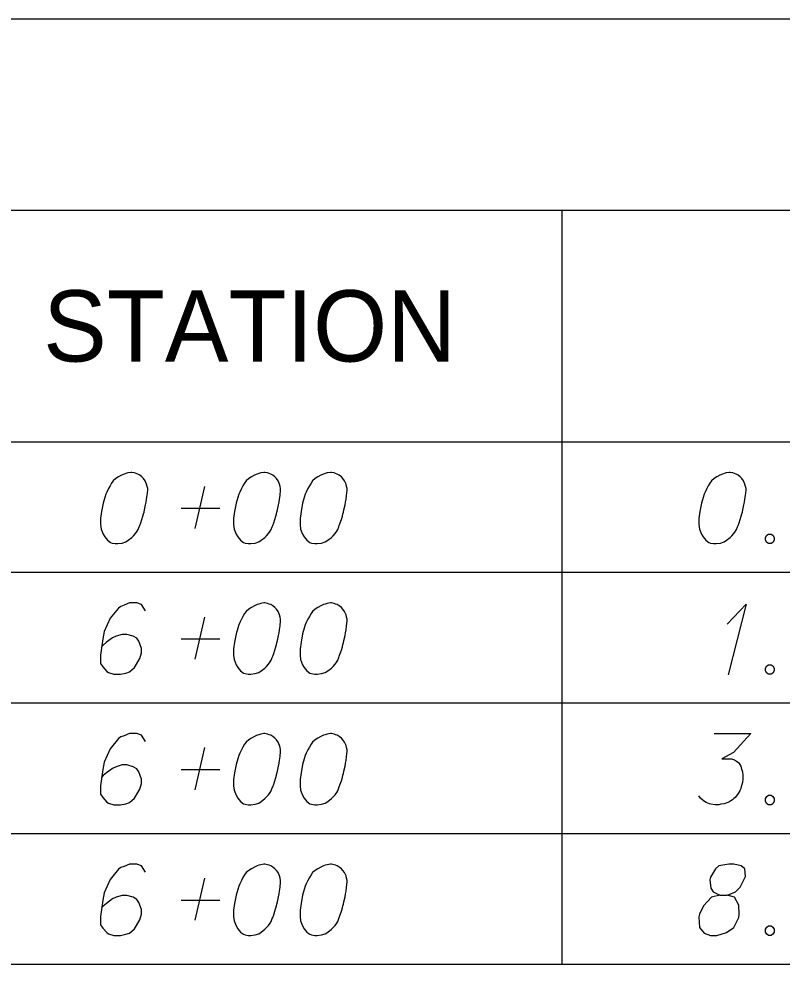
# Model space of a CAD drawing. Extents: x 2074207 to 2076812, y 516372 to 523312.
# Drawn here: x 2076345.6 to 2076397, y 516865.7 to 516929.4 of the extents above; entities that cross this region are included whole.
import ezdxf

# ---------------------------------------------------------------- set-up
doc = ezdxf.new("R2010")
doc.units = 0
for name, color, linetype in [('Prop DirtTable_ Soil Test Results - Outline (Major)', 7, 'Continuous'), ('Prop DirtTable_ Soil Test Results - Outline (Minor)', 7, 'Continuous'), ('Prop DirtTable_ Soil Test Results - Tx (Header - Small)', 7, 'Continuous'), ('Prop DirtTable_ Soil Test Results - Tx (Sample Data)', 7, 'Continuous')]:
    doc.layers.add(name, color=color, linetype=linetype)

msp = doc.modelspace()

# ---------------------------------------------------------------- linework, layer by layer
at = {"layer": 'Prop DirtTable_ Soil Test Results - Outline (Major)'}
for p, q in [((2076260.609, 516929.359), (2076811.903, 516929.359)), ((2076260.609, 516900.874), (2076811.903, 516900.874)), ((2076260.609, 516900.874), (2076811.903, 516900.874)), ((2076260.609, 516865.674), (2076811.903, 516865.674))]:
    msp.add_line(p, q, dxfattribs=at)
at = {"layer": 'Prop DirtTable_ Soil Test Results - Outline (Minor)'}
for p, q in [((2076260.609, 516916.474), (2076811.903, 516916.474)), ((2076382.2, 516916.474), (2076382.2, 516892.074)), ((2076260.609, 516892.074), (2076811.903, 516892.074)), ((2076260.609, 516892.074), (2076811.903, 516892.074)), ((2076382.2, 516892.074), (2076382.2, 516883.274)), ((2076260.609, 516883.274), (2076811.903, 516883.274)), ((2076260.609, 516883.274), (2076811.903, 516883.274)), ((2076382.2, 516883.274), (2076382.2, 516874.474)), ((2076260.609, 516874.474), (2076811.903, 516874.474)), ((2076260.609, 516874.474), (2076811.903, 516874.474)), ((2076382.2, 516874.474), (2076382.2, 516865.674)), ((2076260.609, 516865.674), (2076811.903, 516865.674))]:
    msp.add_line(p, q, dxfattribs=at)
at = {"layer": 'Prop DirtTable_ Soil Test Results - Tx (Sample Data)'}
for points in [[(2076353.232, 516898.805), (2076353.162, 516898.805), (2076352.95, 516898.767), (2076352.809, 516898.73), (2076352.703, 516898.692), (2076352.527, 516898.616), (2076352.315, 516898.503), (2076352.139, 516898.389), (2076351.962, 516898.238), (2076351.856, 516898.087), (2076351.751, 516897.898), (2076351.645, 516897.709), (2076351.539, 516897.482), (2076351.468, 516897.331), (2076351.398, 516897.104), (2076351.292, 516896.726), (2076351.186, 516896.159), (2076351.116, 516895.706), (2076351.116, 516895.29), (2076351.151, 516894.988), (2076351.292, 516894.648), (2076351.398, 516894.459), (2076351.574, 516894.232), (2076351.786, 516894.081), (2076351.892, 516894.043), (2076352.103, 516894.005), (2076352.28, 516894.005), (2076352.562, 516894.043), (2076352.809, 516894.119), (2076352.985, 516894.232), (2076353.232, 516894.421), (2076353.338, 516894.534), (2076353.479, 516894.685), (2076353.585, 516894.837), (2076353.655, 516894.95), (2076353.726, 516895.139), (2076353.761, 516895.215), (2076353.832, 516895.404), (2076353.902, 516895.63), (2076353.973, 516895.857), (2076354.008, 516896.008), (2076354.043, 516896.122), (2076354.079, 516896.273), (2076354.149, 516896.613), (2076354.185, 516896.802), (2076354.22, 516896.991), (2076354.255, 516897.256), (2076354.29, 516897.596), (2076354.29, 516897.709), (2076354.255, 516897.86), (2076354.22, 516898.011), (2076354.114, 516898.238), (2076354.008, 516898.389), (2076353.902, 516898.503), (2076353.761, 516898.616), (2076353.62, 516898.692), (2076353.514, 516898.73), (2076353.409, 516898.767), (2076353.232, 516898.805)], [(2076362.192, 516898.805), (2076362.122, 516898.805), (2076361.91, 516898.767), (2076361.769, 516898.73), (2076361.663, 516898.692), (2076361.487, 516898.616), (2076361.275, 516898.503), (2076361.099, 516898.389), (2076360.922, 516898.238), (2076360.816, 516898.087), (2076360.711, 516897.898), (2076360.605, 516897.709), (2076360.499, 516897.482), (2076360.428, 516897.331), (2076360.358, 516897.104), (2076360.252, 516896.726), (2076360.146, 516896.159), (2076360.076, 516895.706), (2076360.076, 516895.29), (2076360.111, 516894.988), (2076360.252, 516894.648), (2076360.358, 516894.459), (2076360.534, 516894.232), (2076360.746, 516894.081), (2076360.852, 516894.043), (2076361.063, 516894.005), (2076361.24, 516894.005), (2076361.522, 516894.043), (2076361.769, 516894.119), (2076361.945, 516894.232), (2076362.192, 516894.421), (2076362.298, 516894.534), (2076362.439, 516894.685), (2076362.545, 516894.837), (2076362.615, 516894.95), (2076362.686, 516895.139), (2076362.721, 516895.215), (2076362.792, 516895.404), (2076362.862, 516895.63), (2076362.933, 516895.857), (2076362.968, 516896.008), (2076363.003, 516896.122), (2076363.039, 516896.273), (2076363.109, 516896.613), (2076363.145, 516896.802), (2076363.18, 516896.991), (2076363.215, 516897.256), (2076363.25, 516897.596), (2076363.25, 516897.709), (2076363.215, 516897.86), (2076363.18, 516898.011), (2076363.074, 516898.238), (2076362.968, 516898.389), (2076362.862, 516898.503), (2076362.721, 516898.616), (2076362.58, 516898.692), (2076362.474, 516898.73), (2076362.369, 516898.767), (2076362.192, 516898.805)], [(2076366.672, 516898.805), (2076366.602, 516898.805), (2076366.39, 516898.767), (2076366.249, 516898.73), (2076366.143, 516898.692), (2076365.967, 516898.616), (2076365.755, 516898.503), (2076365.579, 516898.389), (2076365.402, 516898.238), (2076365.296, 516898.087), (2076365.191, 516897.898), (2076365.085, 516897.709), (2076364.979, 516897.482), (2076364.908, 516897.331), (2076364.838, 516897.104), (2076364.732, 516896.726), (2076364.626, 516896.159), (2076364.556, 516895.706), (2076364.556, 516895.29), (2076364.591, 516894.988), (2076364.732, 516894.648), (2076364.838, 516894.459), (2076365.014, 516894.232), (2076365.226, 516894.081), (2076365.332, 516894.043), (2076365.543, 516894.005), (2076365.72, 516894.005), (2076366.002, 516894.043), (2076366.249, 516894.119), (2076366.425, 516894.232), (2076366.672, 516894.421), (2076366.778, 516894.534), (2076366.919, 516894.685), (2076367.025, 516894.837), (2076367.095, 516894.95), (2076367.166, 516895.139), (2076367.201, 516895.215), (2076367.272, 516895.404), (2076367.342, 516895.63), (2076367.413, 516895.857), (2076367.448, 516896.008), (2076367.483, 516896.122), (2076367.519, 516896.273), (2076367.589, 516896.613), (2076367.625, 516896.802), (2076367.66, 516896.991), (2076367.695, 516897.256), (2076367.73, 516897.596), (2076367.73, 516897.709), (2076367.695, 516897.86), (2076367.66, 516898.011), (2076367.554, 516898.238), (2076367.448, 516898.389), (2076367.342, 516898.503), (2076367.201, 516898.616), (2076367.06, 516898.692), (2076366.954, 516898.73), (2076366.849, 516898.767), (2076366.672, 516898.805)], [(2076393.552, 516898.805), (2076393.482, 516898.805), (2076393.27, 516898.767), (2076393.129, 516898.73), (2076393.023, 516898.692), (2076392.847, 516898.616), (2076392.635, 516898.503), (2076392.459, 516898.389), (2076392.282, 516898.238), (2076392.176, 516898.087), (2076392.071, 516897.898), (2076391.965, 516897.709), (2076391.859, 516897.482), (2076391.788, 516897.331), (2076391.718, 516897.104), (2076391.612, 516896.726), (2076391.506, 516896.159), (2076391.436, 516895.706), (2076391.436, 516895.29), (2076391.471, 516894.988), (2076391.612, 516894.648), (2076391.718, 516894.459), (2076391.894, 516894.232), (2076392.106, 516894.081), (2076392.212, 516894.043), (2076392.423, 516894.005), (2076392.6, 516894.005), (2076392.882, 516894.043), (2076393.129, 516894.119), (2076393.305, 516894.232), (2076393.552, 516894.421), (2076393.658, 516894.534), (2076393.799, 516894.685), (2076393.905, 516894.837), (2076393.975, 516894.95), (2076394.046, 516895.139), (2076394.081, 516895.215), (2076394.152, 516895.404), (2076394.222, 516895.63), (2076394.293, 516895.857), (2076394.328, 516896.008), (2076394.363, 516896.122), (2076394.399, 516896.273), (2076394.469, 516896.613), (2076394.505, 516896.802), (2076394.54, 516896.991), (2076394.575, 516897.256), (2076394.61, 516897.596), (2076394.61, 516897.709), (2076394.575, 516897.86), (2076394.54, 516898.011), (2076394.434, 516898.238), (2076394.328, 516898.389), (2076394.222, 516898.503), (2076394.081, 516898.616), (2076393.94, 516898.692), (2076393.834, 516898.73), (2076393.729, 516898.767), (2076393.552, 516898.805)], [(2076357.5, 516895.026), (2076358.135, 516897.86)], [(2076356.548, 516896.386), (2076359.158, 516896.386)], [(2076396.127, 516894.648), (2076396.304, 516894.648), (2076396.409, 516894.572), (2076396.515, 516894.421), (2076396.515, 516894.232), (2076396.409, 516894.081), (2076396.304, 516894.005), (2076396.127, 516894.005), (2076396.021, 516894.081), (2076395.916, 516894.232), (2076395.916, 516894.421), (2076396.021, 516894.572), (2076396.127, 516894.648)], [(2076354.149, 516889.476), (2076353.867, 516889.892), (2076353.55, 516890.005), (2076353.056, 516890.005), (2076352.703, 516889.854), (2076352.491, 516889.778), (2076352.315, 516889.665), (2076351.751, 516888.985), (2076351.363, 516888.078), (2076351.257, 516887.586), (2076351.116, 516886.49), (2076351.116, 516885.923), (2076351.257, 516885.696), (2076351.539, 516885.394), (2076351.645, 516885.319), (2076351.998, 516885.205), (2076352.456, 516885.205), (2076352.809, 516885.281), (2076353.056, 516885.356), (2076353.409, 516885.659), (2076353.761, 516886.263), (2076353.867, 516886.641), (2076353.867, 516886.944), (2076353.691, 516887.435), (2076353.55, 516887.624), (2076353.303, 516887.775), (2076352.879, 516887.889), (2076352.562, 516887.889), (2076352.174, 516887.775), (2076351.927, 516887.662), (2076351.504, 516887.359), (2076351.292, 516887.17), (2076351.186, 516887.057)], [(2076362.192, 516890.005), (2076362.122, 516890.005), (2076361.91, 516889.967), (2076361.769, 516889.93), (2076361.663, 516889.892), (2076361.487, 516889.816), (2076361.275, 516889.703), (2076361.099, 516889.589), (2076360.922, 516889.438), (2076360.816, 516889.287), (2076360.711, 516889.098), (2076360.605, 516888.909), (2076360.499, 516888.682), (2076360.428, 516888.531), (2076360.358, 516888.304), (2076360.252, 516887.926), (2076360.146, 516887.359), (2076360.076, 516886.906), (2076360.076, 516886.49), (2076360.111, 516886.188), (2076360.252, 516885.848), (2076360.358, 516885.659), (2076360.534, 516885.432), (2076360.746, 516885.281), (2076360.852, 516885.243), (2076361.063, 516885.205), (2076361.24, 516885.205), (2076361.522, 516885.243), (2076361.769, 516885.319), (2076361.945, 516885.432), (2076362.192, 516885.621), (2076362.298, 516885.734), (2076362.439, 516885.885), (2076362.545, 516886.037), (2076362.615, 516886.15), (2076362.686, 516886.339), (2076362.721, 516886.415), (2076362.792, 516886.604), (2076362.862, 516886.83), (2076362.933, 516887.057), (2076362.968, 516887.208), (2076363.003, 516887.322), (2076363.039, 516887.473), (2076363.109, 516887.813), (2076363.145, 516888.002), (2076363.18, 516888.191), (2076363.215, 516888.456), (2076363.25, 516888.796), (2076363.25, 516888.909), (2076363.215, 516889.06), (2076363.18, 516889.211), (2076363.074, 516889.438), (2076362.968, 516889.589), (2076362.862, 516889.703), (2076362.721, 516889.816), (2076362.58, 516889.892), (2076362.474, 516889.93), (2076362.369, 516889.967), (2076362.192, 516890.005)], [(2076366.672, 516890.005), (2076366.602, 516890.005), (2076366.39, 516889.967), (2076366.249, 516889.93), (2076366.143, 516889.892), (2076365.967, 516889.816), (2076365.755, 516889.703), (2076365.579, 516889.589), (2076365.402, 516889.438), (2076365.296, 516889.287), (2076365.191, 516889.098), (2076365.085, 516888.909), (2076364.979, 516888.682), (2076364.908, 516888.531), (2076364.838, 516888.304), (2076364.732, 516887.926), (2076364.626, 516887.359), (2076364.556, 516886.906), (2076364.556, 516886.49), (2076364.591, 516886.188), (2076364.732, 516885.848), (2076364.838, 516885.659), (2076365.014, 516885.432), (2076365.226, 516885.281), (2076365.332, 516885.243), (2076365.543, 516885.205), (2076365.72, 516885.205), (2076366.002, 516885.243), (2076366.249, 516885.319), (2076366.425, 516885.432), (2076366.672, 516885.621), (2076366.778, 516885.734), (2076366.919, 516885.885), (2076367.025, 516886.037), (2076367.095, 516886.15), (2076367.166, 516886.339), (2076367.201, 516886.415), (2076367.272, 516886.604), (2076367.342, 516886.83), (2076367.413, 516887.057), (2076367.448, 516887.208), (2076367.483, 516887.322), (2076367.519, 516887.473), (2076367.589, 516887.813), (2076367.625, 516888.002), (2076367.66, 516888.191), (2076367.695, 516888.456), (2076367.73, 516888.796), (2076367.73, 516888.909), (2076367.695, 516889.06), (2076367.66, 516889.211), (2076367.554, 516889.438), (2076367.448, 516889.589), (2076367.342, 516889.703), (2076367.201, 516889.816), (2076367.06, 516889.892), (2076366.954, 516889.93), (2076366.849, 516889.967), (2076366.672, 516890.005)], [(2076393.34, 516888.569), (2076394.61, 516889.93), (2076393.411, 516885.167)], [(2076357.5, 516886.226), (2076358.135, 516889.06)], [(2076356.548, 516887.586), (2076359.158, 516887.586)], [(2076396.127, 516885.848), (2076396.304, 516885.848), (2076396.409, 516885.772), (2076396.515, 516885.621), (2076396.515, 516885.432), (2076396.409, 516885.281), (2076396.304, 516885.205), (2076396.127, 516885.205), (2076396.021, 516885.281), (2076395.916, 516885.432), (2076395.916, 516885.621), (2076396.021, 516885.772), (2076396.127, 516885.848)], [(2076354.149, 516880.676), (2076353.867, 516881.092), (2076353.55, 516881.205), (2076353.056, 516881.205), (2076352.703, 516881.054), (2076352.491, 516880.978), (2076352.315, 516880.865), (2076351.751, 516880.185), (2076351.363, 516879.278), (2076351.257, 516878.786), (2076351.116, 516877.69), (2076351.116, 516877.123), (2076351.257, 516876.896), (2076351.539, 516876.594), (2076351.645, 516876.519), (2076351.998, 516876.405), (2076352.456, 516876.405), (2076352.809, 516876.481), (2076353.056, 516876.556), (2076353.409, 516876.859), (2076353.761, 516877.463), (2076353.867, 516877.841), (2076353.867, 516878.144), (2076353.691, 516878.635), (2076353.55, 516878.824), (2076353.303, 516878.975), (2076352.879, 516879.089), (2076352.562, 516879.089), (2076352.174, 516878.975), (2076351.927, 516878.862), (2076351.504, 516878.559), (2076351.292, 516878.37), (2076351.186, 516878.257)], [(2076362.192, 516881.205), (2076362.122, 516881.205), (2076361.91, 516881.167), (2076361.769, 516881.13), (2076361.663, 516881.092), (2076361.487, 516881.016), (2076361.275, 516880.903), (2076361.099, 516880.789), (2076360.922, 516880.638), (2076360.816, 516880.487), (2076360.711, 516880.298), (2076360.605, 516880.109), (2076360.499, 516879.882), (2076360.428, 516879.731), (2076360.358, 516879.504), (2076360.252, 516879.126), (2076360.146, 516878.559), (2076360.076, 516878.106), (2076360.076, 516877.69), (2076360.111, 516877.388), (2076360.252, 516877.048), (2076360.358, 516876.859), (2076360.534, 516876.632), (2076360.746, 516876.481), (2076360.852, 516876.443), (2076361.063, 516876.405), (2076361.24, 516876.405), (2076361.522, 516876.443), (2076361.769, 516876.519), (2076361.945, 516876.632), (2076362.192, 516876.821), (2076362.298, 516876.934), (2076362.439, 516877.085), (2076362.545, 516877.237), (2076362.615, 516877.35), (2076362.686, 516877.539), (2076362.721, 516877.615), (2076362.792, 516877.804), (2076362.862, 516878.03), (2076362.933, 516878.257), (2076362.968, 516878.408), (2076363.003, 516878.522), (2076363.039, 516878.673), (2076363.109, 516879.013), (2076363.145, 516879.202), (2076363.18, 516879.391), (2076363.215, 516879.656), (2076363.25, 516879.996), (2076363.25, 516880.109), (2076363.215, 516880.26), (2076363.18, 516880.411), (2076363.074, 516880.638), (2076362.968, 516880.789), (2076362.862, 516880.903), (2076362.721, 516881.016), (2076362.58, 516881.092), (2076362.474, 516881.13), (2076362.369, 516881.167), (2076362.192, 516881.205)], [(2076366.672, 516881.205), (2076366.602, 516881.205), (2076366.39, 516881.167), (2076366.249, 516881.13), (2076366.143, 516881.092), (2076365.967, 516881.016), (2076365.755, 516880.903), (2076365.579, 516880.789), (2076365.402, 516880.638), (2076365.296, 516880.487), (2076365.191, 516880.298), (2076365.085, 516880.109), (2076364.979, 516879.882), (2076364.908, 516879.731), (2076364.838, 516879.504), (2076364.732, 516879.126), (2076364.626, 516878.559), (2076364.556, 516878.106), (2076364.556, 516877.69), (2076364.591, 516877.388), (2076364.732, 516877.048), (2076364.838, 516876.859), (2076365.014, 516876.632), (2076365.226, 516876.481), (2076365.332, 516876.443), (2076365.543, 516876.405), (2076365.72, 516876.405), (2076366.002, 516876.443), (2076366.249, 516876.519), (2076366.425, 516876.632), (2076366.672, 516876.821), (2076366.778, 516876.934), (2076366.919, 516877.085), (2076367.025, 516877.237), (2076367.095, 516877.35), (2076367.166, 516877.539), (2076367.201, 516877.615), (2076367.272, 516877.804), (2076367.342, 516878.03), (2076367.413, 516878.257), (2076367.448, 516878.408), (2076367.483, 516878.522), (2076367.519, 516878.673), (2076367.589, 516879.013), (2076367.625, 516879.202), (2076367.66, 516879.391), (2076367.695, 516879.656), (2076367.73, 516879.996), (2076367.73, 516880.109), (2076367.695, 516880.26), (2076367.66, 516880.411), (2076367.554, 516880.638), (2076367.448, 516880.789), (2076367.342, 516880.903), (2076367.201, 516881.016), (2076367.06, 516881.092), (2076366.954, 516881.13), (2076366.849, 516881.167), (2076366.672, 516881.205)], [(2076392.459, 516881.205), (2076394.928, 516881.205), (2076393.764, 516879.92), (2076392.988, 516879.504), (2076393.623, 516879.504), (2076393.764, 516879.467), (2076393.834, 516879.429), (2076393.905, 516879.391), (2076393.975, 516879.353), (2076394.117, 516879.24), (2076394.187, 516879.126), (2076394.258, 516879.013), (2076394.293, 516878.9), (2076394.363, 516878.635), (2076394.399, 516878.408), (2076394.399, 516878.295), (2076394.399, 516878.144), (2076394.363, 516877.917), (2076394.328, 516877.766), (2076394.293, 516877.615), (2076394.258, 516877.501), (2076394.222, 516877.426), (2076394.187, 516877.35), (2076394.152, 516877.274), (2076394.081, 516877.161), (2076393.975, 516877.01), (2076393.87, 516876.896), (2076393.799, 516876.821), (2076393.693, 516876.745), (2076393.587, 516876.67), (2076393.446, 516876.594), (2076393.376, 516876.556), (2076393.129, 516876.481), (2076392.917, 516876.443), (2076392.776, 516876.405), (2076392.529, 516876.405), (2076392.247, 516876.443), (2076392.141, 516876.481), (2076392.035, 516876.519), (2076391.929, 516876.556), (2076391.824, 516876.632), (2076391.718, 516876.707), (2076391.541, 516876.859), (2076391.436, 516877.01)], [(2076357.5, 516877.426), (2076358.135, 516880.26)], [(2076356.548, 516878.786), (2076359.158, 516878.786)], [(2076396.127, 516877.048), (2076396.304, 516877.048), (2076396.409, 516876.972), (2076396.515, 516876.821), (2076396.515, 516876.632), (2076396.409, 516876.481), (2076396.304, 516876.405), (2076396.127, 516876.405), (2076396.021, 516876.481), (2076395.916, 516876.632), (2076395.916, 516876.821), (2076396.021, 516876.972), (2076396.127, 516877.048)], [(2076354.149, 516871.876), (2076353.867, 516872.292), (2076353.55, 516872.405), (2076353.056, 516872.405), (2076352.703, 516872.254), (2076352.491, 516872.178), (2076352.315, 516872.065), (2076351.751, 516871.385), (2076351.363, 516870.478), (2076351.257, 516869.986), (2076351.116, 516868.89), (2076351.116, 516868.323), (2076351.257, 516868.096), (2076351.539, 516867.794), (2076351.645, 516867.719), (2076351.998, 516867.605), (2076352.456, 516867.605), (2076352.809, 516867.681), (2076353.056, 516867.756), (2076353.409, 516868.059), (2076353.761, 516868.663), (2076353.867, 516869.041), (2076353.867, 516869.344), (2076353.691, 516869.835), (2076353.55, 516870.024), (2076353.303, 516870.175), (2076352.879, 516870.289), (2076352.562, 516870.289), (2076352.174, 516870.175), (2076351.927, 516870.062), (2076351.504, 516869.759), (2076351.292, 516869.57), (2076351.186, 516869.457)], [(2076362.192, 516872.405), (2076362.122, 516872.405), (2076361.91, 516872.367), (2076361.769, 516872.33), (2076361.663, 516872.292), (2076361.487, 516872.216), (2076361.275, 516872.103), (2076361.099, 516871.989), (2076360.922, 516871.838), (2076360.816, 516871.687), (2076360.711, 516871.498), (2076360.605, 516871.309), (2076360.499, 516871.082), (2076360.428, 516870.931), (2076360.358, 516870.704), (2076360.252, 516870.326), (2076360.146, 516869.759), (2076360.076, 516869.306), (2076360.076, 516868.89), (2076360.111, 516868.588), (2076360.252, 516868.248), (2076360.358, 516868.059), (2076360.534, 516867.832), (2076360.746, 516867.681), (2076360.852, 516867.643), (2076361.063, 516867.605), (2076361.24, 516867.605), (2076361.522, 516867.643), (2076361.769, 516867.719), (2076361.945, 516867.832), (2076362.192, 516868.021), (2076362.298, 516868.134), (2076362.439, 516868.285), (2076362.545, 516868.437), (2076362.615, 516868.55), (2076362.686, 516868.739), (2076362.721, 516868.815), (2076362.792, 516869.004), (2076362.862, 516869.23), (2076362.933, 516869.457), (2076362.968, 516869.608), (2076363.003, 516869.722), (2076363.039, 516869.873), (2076363.109, 516870.213), (2076363.145, 516870.402), (2076363.18, 516870.591), (2076363.215, 516870.856), (2076363.25, 516871.196), (2076363.25, 516871.309), (2076363.215, 516871.46), (2076363.18, 516871.611), (2076363.074, 516871.838), (2076362.968, 516871.989), (2076362.862, 516872.103), (2076362.721, 516872.216), (2076362.58, 516872.292), (2076362.474, 516872.33), (2076362.369, 516872.367), (2076362.192, 516872.405)], [(2076366.672, 516872.405), (2076366.602, 516872.405), (2076366.39, 516872.367), (2076366.249, 516872.33), (2076366.143, 516872.292), (2076365.967, 516872.216), (2076365.755, 516872.103), (2076365.579, 516871.989), (2076365.402, 516871.838), (2076365.296, 516871.687), (2076365.191, 516871.498), (2076365.085, 516871.309), (2076364.979, 516871.082), (2076364.908, 516870.931), (2076364.838, 516870.704), (2076364.732, 516870.326), (2076364.626, 516869.759), (2076364.556, 516869.306), (2076364.556, 516868.89), (2076364.591, 516868.588), (2076364.732, 516868.248), (2076364.838, 516868.059), (2076365.014, 516867.832), (2076365.226, 516867.681), (2076365.332, 516867.643), (2076365.543, 516867.605), (2076365.72, 516867.605), (2076366.002, 516867.643), (2076366.249, 516867.719), (2076366.425, 516867.832), (2076366.672, 516868.021), (2076366.778, 516868.134), (2076366.919, 516868.285), (2076367.025, 516868.437), (2076367.095, 516868.55), (2076367.166, 516868.739), (2076367.201, 516868.815), (2076367.272, 516869.004), (2076367.342, 516869.23), (2076367.413, 516869.457), (2076367.448, 516869.608), (2076367.483, 516869.722), (2076367.519, 516869.873), (2076367.589, 516870.213), (2076367.625, 516870.402), (2076367.66, 516870.591), (2076367.695, 516870.856), (2076367.73, 516871.196), (2076367.73, 516871.309), (2076367.695, 516871.46), (2076367.66, 516871.611), (2076367.554, 516871.838), (2076367.448, 516871.989), (2076367.342, 516872.103), (2076367.201, 516872.216), (2076367.06, 516872.292), (2076366.954, 516872.33), (2076366.849, 516872.367), (2076366.672, 516872.405)], [(2076392.847, 516870.326), (2076393.34, 516870.326), (2076393.482, 516870.364), (2076393.905, 516870.553), (2076394.222, 516870.856), (2076394.575, 516871.574), (2076394.54, 516872.103), (2076394.293, 516872.292), (2076393.799, 516872.405), (2076393.446, 516872.405), (2076392.776, 516872.292), (2076392.564, 516872.103), (2076392.212, 516871.536), (2076392.176, 516871.347), (2076392.247, 516870.78), (2076392.388, 516870.553), (2076392.847, 516870.326), (2076392.282, 516870.175), (2076391.753, 516869.608), (2076391.471, 516869.041), (2076391.436, 516868.852), (2076391.471, 516868.134), (2076391.788, 516867.756), (2076392.212, 516867.605), (2076392.635, 516867.605), (2076393.305, 516867.794), (2076393.799, 516868.134), (2076394.117, 516868.815), (2076394.152, 516869.041), (2076394.117, 516869.646), (2076393.834, 516870.175), (2076393.34, 516870.326)], [(2076357.5, 516868.626), (2076358.135, 516871.46)], [(2076356.548, 516869.986), (2076359.158, 516869.986)], [(2076396.127, 516868.248), (2076396.304, 516868.248), (2076396.409, 516868.172), (2076396.515, 516868.021), (2076396.515, 516867.832), (2076396.409, 516867.681), (2076396.304, 516867.605), (2076396.127, 516867.605), (2076396.021, 516867.681), (2076395.916, 516867.832), (2076395.916, 516868.021), (2076396.021, 516868.172), (2076396.127, 516868.248)]]:
    msp.add_lwpolyline(points, dxfattribs=at)

# ---------------------------------------------------------------- texts
at = {"layer": 'Prop DirtTable_ Soil Test Results - Tx (Header - Small)'}
msp.add_text('STATION', height=4.8, dxfattribs=at).set_placement((2076347.248, 516906.274))

doc.saveas('drawing.dxf')
